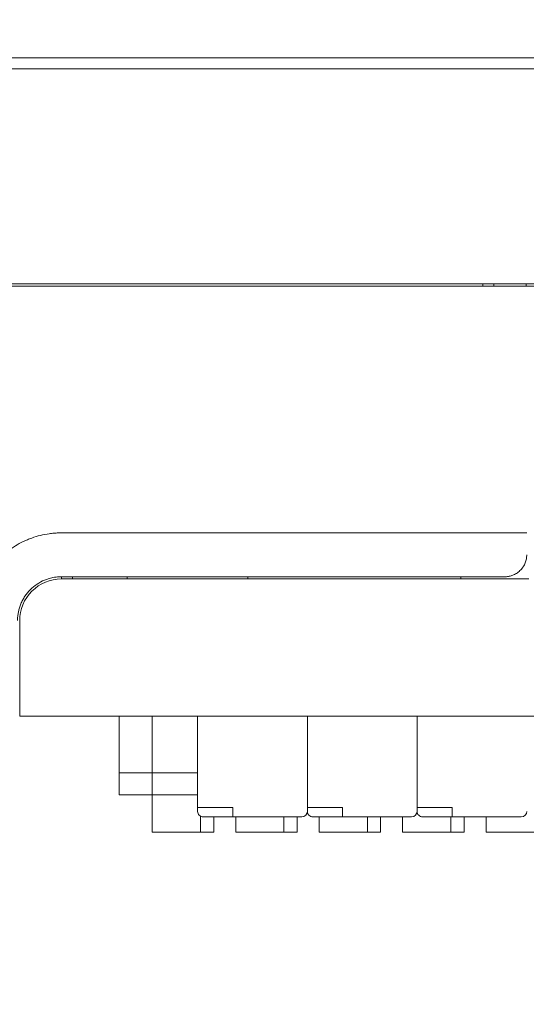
# Model space of a CAD drawing. Header units: millimetres. Extents: x -1114 to 1396, y -630 to 631.
# Tile 351 of 656: x -75 to -52, y 45 to 90. Entities that reach past the tile are written whole.
import ezdxf

# ---------------------------------------------------------------- set-up
doc = ezdxf.new("R2010")
doc.units = ezdxf.units.MM
doc.header["$MEASUREMENT"] = 0

msp = doc.modelspace()

# ---------------------------------------------------------------- linework, layer by layer
at = {"lineweight": 18}
for points, knots in [([(1038.9843, -629.7647), (1038.9843, -629.7647), (-1111.4882, -629.7647), (-1111.4882, -629.7647), (-1111.4882, -629.7647), (-1111.4882, -629.7647), (-1111.4882, 630.7883), (-1111.4882, 630.7883), (-1111.4882, 630.7883), (-1111.4882, 630.7883), (1038.9843, 630.7883), (1038.9843, 630.7883)], [0, 0, 0, 0, 0.3333333, 0.3333333, 0.3333333, 0.3333333, 0.6666667, 0.6666667, 0.6666667, 0.6666667, 1, 1, 1, 1]), ([(-77.1869, 63.372), (-77.1607, 63.5091), (-77.1275, 63.6435), (-77.0876, 63.7754), (-77.0876, 63.7754), (-77.0477, 63.9073), (-77.0012, 64.0367), (-76.948, 64.1636), (-76.948, 64.1636), (-76.8948, 64.2905), (-76.8351, 64.415), (-76.7685, 64.5369), (-76.7685, 64.5369), (-76.7353, 64.5979), (-76.7002, 64.6583), (-76.6638, 64.7175), (-76.6638, 64.7175), (-76.6274, 64.7767), (-76.5896, 64.8347), (-76.5504, 64.8915), (-76.5504, 64.8915), (-76.3937, 65.1189), (-76.2151, 65.3279), (-76.0142, 65.5185), (-76.0142, 65.5185), (-75.964, 65.5661), (-75.9125, 65.6126), (-75.8595, 65.6579), (-75.8595, 65.6579), (-75.8065, 65.7033), (-75.7525, 65.747), (-75.6976, 65.7892), (-75.6976, 65.7892), (-75.5878, 65.8737), (-75.4744, 65.9519), (-75.3573, 66.0242), (-75.3573, 66.0242), (-75.2403, 66.0964), (-75.1196, 66.1626), (-74.9953, 66.2227), (-74.9953, 66.2227), (-74.9331, 66.2527), (-74.87, 66.2811), (-74.8059, 66.308), (-74.8059, 66.308), (-74.7419, 66.3349), (-74.6767, 66.3602), (-74.6113, 66.3836), (-74.6113, 66.3836), (-74.4805, 66.4305), (-74.3482, 66.4703), (-74.2146, 66.5032), (-74.2146, 66.5032), (-74.0809, 66.5361), (-73.9459, 66.5622), (-73.8094, 66.5815), (-73.8094, 66.5815), (-73.7753, 66.5863), (-73.7412, 66.5908), (-73.7069, 66.5946), (-73.7069, 66.5946), (-73.6726, 66.5985), (-73.6381, 66.6018), (-73.6036, 66.6046), (-73.6036, 66.6046), (-73.5346, 66.6102), (-73.4651, 66.6136), (-73.3954, 66.6159), (-73.3954, 66.6159), (-73.3256, 66.6181), (-73.2559, 66.6191), (-73.1862, 66.6197), (-73.1862, 66.6197), (-73.1164, 66.6203), (-73.0467, 66.6204), (-72.9769, 66.6202), (-72.9769, 66.6202), (-72.9072, 66.6201), (-72.8375, 66.6198), (-72.7677, 66.6195), (-72.7677, 66.6195), (-72.698, 66.6192), (-72.6282, 66.6189), (-72.5585, 66.6188), (-72.5585, 66.6188), (-72.419, 66.6186), (-72.2796, 66.6186), (-72.1401, 66.6187), (-72.1401, 66.6187), (-69.9085, 66.6187), (-67.6768, 66.6188), (-65.4452, 66.6189), (-65.4452, 66.6189), (-60.9819, 66.619), (-56.5187, 66.6191), (-52.0554, 66.6191)], [0, 0, 0, 0, 0.0416667, 0.0416667, 0.0416667, 0.0416667, 0.0833333, 0.0833333, 0.0833333, 0.0833333, 0.125, 0.125, 0.125, 0.125, 0.1666667, 0.1666667, 0.1666667, 0.1666667, 0.2083333, 0.2083333, 0.2083333, 0.2083333, 0.25, 0.25, 0.25, 0.25, 0.2916667, 0.2916667, 0.2916667, 0.2916667, 0.3333333, 0.3333333, 0.3333333, 0.3333333, 0.375, 0.375, 0.375, 0.375, 0.4166667, 0.4166667, 0.4166667, 0.4166667, 0.4583333, 0.4583333, 0.4583333, 0.4583333, 0.5, 0.5, 0.5, 0.5, 0.5416667, 0.5416667, 0.5416667, 0.5416667, 0.5833333, 0.5833333, 0.5833333, 0.5833333, 0.625, 0.625, 0.625, 0.625, 0.6666667, 0.6666667, 0.6666667, 0.6666667, 0.7083333, 0.7083333, 0.7083333, 0.7083333, 0.75, 0.75, 0.75, 0.75, 0.7916667, 0.7916667, 0.7916667, 0.7916667, 0.8333333, 0.8333333, 0.8333333, 0.8333333, 0.875, 0.875, 0.875, 0.875, 0.9166667, 0.9166667, 0.9166667, 0.9166667, 0.9583333, 0.9583333, 0.9583333, 0.9583333, 1, 1, 1, 1]), ([(-53.0554, 64.6193), (-53.0277, 64.6199), (-52.9999, 64.6206), (-52.9722, 64.6226), (-52.9722, 64.6226), (-52.9448, 64.6247), (-52.9175, 64.6282), (-52.8905, 64.6328), (-52.8905, 64.6328), (-52.8634, 64.6373), (-52.8366, 64.6429), (-52.8101, 64.6496), (-52.8101, 64.6496), (-52.7834, 64.6564), (-52.757, 64.6643), (-52.7311, 64.6732), (-52.7311, 64.6732), (-52.7048, 64.6823), (-52.6789, 64.6924), (-52.6536, 64.7036), (-52.6536, 64.7036), (-52.5921, 64.7306), (-52.5337, 64.7634), (-52.4798, 64.8013), (-52.4798, 64.8013), (-52.4247, 64.8401), (-52.3743, 64.8842), (-52.329, 64.932), (-52.329, 64.932), (-52.2846, 64.979), (-52.2451, 65.0296), (-52.2112, 65.083), (-52.2112, 65.083), (-52.1767, 65.1374), (-52.148, 65.1947), (-52.1246, 65.2538), (-52.1246, 65.2538), (-52.1014, 65.3122), (-52.0834, 65.3723), (-52.0727, 65.4333), (-52.0727, 65.4333), (-52.062, 65.4947), (-52.0587, 65.557), (-52.0554, 65.6193)], [0, 0, 0, 0, 0.0909091, 0.0909091, 0.0909091, 0.0909091, 0.1818182, 0.1818182, 0.1818182, 0.1818182, 0.2727273, 0.2727273, 0.2727273, 0.2727273, 0.3636364, 0.3636364, 0.3636364, 0.3636364, 0.4545455, 0.4545455, 0.4545455, 0.4545455, 0.5454545, 0.5454545, 0.5454545, 0.5454545, 0.6363636, 0.6363636, 0.6363636, 0.6363636, 0.7272727, 0.7272727, 0.7272727, 0.7272727, 0.8181818, 0.8181818, 0.8181818, 0.8181818, 0.9090909, 0.9090909, 0.9090909, 0.9090909, 1, 1, 1, 1]), ([(-75.2582, 62.6193), (-75.2578, 62.6505), (-75.2573, 62.6817), (-75.256, 62.7129), (-75.256, 62.7129), (-75.2545, 62.7472), (-75.252, 62.7815), (-75.2485, 62.8157), (-75.2485, 62.8157), (-75.2421, 62.8805), (-75.2326, 62.945), (-75.2199, 63.0089), (-75.2199, 63.0089), (-75.1944, 63.1374), (-75.1561, 63.2636), (-75.106, 63.3846), (-75.106, 63.3846), (-75.081, 63.445), (-75.0531, 63.504), (-75.0223, 63.5615), (-75.0223, 63.5615), (-74.9917, 63.619), (-74.9582, 63.6749), (-74.922, 63.7292), (-74.922, 63.7292), (-74.8492, 63.8382), (-74.7656, 63.9402), (-74.6729, 64.033), (-74.6729, 64.033), (-74.5807, 64.1253), (-74.4794, 64.2085), (-74.3709, 64.2811), (-74.3709, 64.2811), (-74.2621, 64.354), (-74.146, 64.4162), (-74.0252, 64.4664), (-74.0252, 64.4664), (-73.9696, 64.4894), (-73.913, 64.51), (-73.8556, 64.5279), (-73.8556, 64.5279), (-73.7881, 64.5491), (-73.7195, 64.5666), (-73.65, 64.5805), (-73.65, 64.5805), (-73.5542, 64.5997), (-73.4568, 64.612), (-73.3592, 64.6165), (-73.3592, 64.6165), (-73.3256, 64.618), (-73.2919, 64.6187), (-73.2582, 64.6193)], [0, 0, 0, 0, 0.0769231, 0.0769231, 0.0769231, 0.0769231, 0.1538462, 0.1538462, 0.1538462, 0.1538462, 0.2307692, 0.2307692, 0.2307692, 0.2307692, 0.3076923, 0.3076923, 0.3076923, 0.3076923, 0.3846154, 0.3846154, 0.3846154, 0.3846154, 0.4615385, 0.4615385, 0.4615385, 0.4615385, 0.5384615, 0.5384615, 0.5384615, 0.5384615, 0.6153846, 0.6153846, 0.6153846, 0.6153846, 0.6923077, 0.6923077, 0.6923077, 0.6923077, 0.7692308, 0.7692308, 0.7692308, 0.7692308, 0.8461538, 0.8461538, 0.8461538, 0.8461538, 0.9230769, 0.9230769, 0.9230769, 0.9230769, 1, 1, 1, 1]), ([(-73.2582, 64.5195), (-73.7621, 64.5195), (-74.2454, 64.3193), (-74.6017, 63.963), (-74.6017, 63.963), (-74.958, 63.6066), (-75.1582, 63.1234), (-75.1582, 62.6195)], [0, 0, 0, 0, 0.5, 0.5, 0.5, 0.5, 1, 1, 1, 1]), ([(-73.2582, 64.6196), (-73.1699, 64.6207), (-73.0827, 64.6191), (-72.9973, 64.6189), (-72.9973, 64.6189), (-72.9119, 64.6187), (-72.8265, 64.619), (-72.7328, 64.6192), (-72.7328, 64.6192), (-72.6392, 64.6194), (-72.5368, 64.6195), (-72.4318, 64.6195), (-72.4318, 64.6195), (-72.3269, 64.6195), (-72.2204, 64.6195), (-72.1144, 64.6195), (-72.1144, 64.6195), (-71.6907, 64.6195), (-71.267, 64.6195), (-70.8433, 64.6195), (-70.8433, 64.6195), (-69.996, 64.6195), (-69.1486, 64.6195), (-68.3014, 64.6195), (-68.3014, 64.6195), (-66.6068, 64.6194), (-64.9125, 64.6194), (-63.2183, 64.6194), (-63.2183, 64.6194), (-59.83, 64.6193), (-56.4425, 64.6193), (-53.0554, 64.6193)], [0, 0, 0, 0, 0.125, 0.125, 0.125, 0.125, 0.25, 0.25, 0.25, 0.25, 0.375, 0.375, 0.375, 0.375, 0.5, 0.5, 0.5, 0.5, 0.625, 0.625, 0.625, 0.625, 0.75, 0.75, 0.75, 0.75, 0.875, 0.875, 0.875, 0.875, 1, 1, 1, 1]), ([(-67.053, 53.9274), (-67.053, 53.8611), (-67.0266, 53.7975), (-66.9798, 53.7506), (-66.9798, 53.7506), (-66.9329, 53.7037), (-66.8693, 53.6774), (-66.803, 53.6774)], [0, 0, 0, 0, 0.5, 0.5, 0.5, 0.5, 1, 1, 1, 1]), ([(-62.053, 53.9274), (-62.053, 53.8611), (-62.0266, 53.7975), (-61.9798, 53.7506), (-61.9798, 53.7506), (-61.9329, 53.7037), (-61.8693, 53.6774), (-61.803, 53.6774)], [0, 0, 0, 0, 0.5, 0.5, 0.5, 0.5, 1, 1, 1, 1]), ([(-57.053, 53.9274), (-57.053, 53.8611), (-57.0266, 53.7975), (-56.9798, 53.7506), (-56.9798, 53.7506), (-56.9329, 53.7037), (-56.8693, 53.6774), (-56.803, 53.6774)], [0, 0, 0, 0, 0.5, 0.5, 0.5, 0.5, 1, 1, 1, 1])]:
    msp.add_open_spline(points, degree=3, knots=knots, dxfattribs=at)
for points in [[(-115.128, 88.2693), (-115.128, 88.2693), (40.872, 88.2693), (40.872, 88.2693)], [(40.872, 87.7693), (40.872, 87.7693), (-115.128, 87.7693), (-115.128, 87.7693)], [(40.872, 77.8639), (40.872, 77.8639), (-115.128, 77.8639), (-115.128, 77.8639)], [(-39.078, 77.9639), (-39.078, 77.9639), (-96.178, 77.9639), (-96.178, 77.9639)], [(-54.0554, 77.8639), (-54.0554, 77.8639), (-54.0554, 77.9639), (-54.0554, 77.9639)], [(-53.5554, 77.8639), (-53.5554, 77.8639), (-53.5554, 77.9639), (-53.5554, 77.9639)], [(-52.077, 77.8639), (-52.077, 77.8639), (-52.077, 77.9639), (-52.077, 77.9639)], [(-73.2582, 64.6193), (-73.2582, 64.6193), (-73.2582, 64.5195), (-73.2582, 64.5195)], [(-73.2582, 64.5195), (-73.2582, 64.5195), (-51.9554, 64.5195), (-51.9554, 64.5195)], [(-73.253, 64.5195), (-73.253, 64.5195), (-73.253, 64.6193), (-73.253, 64.6193)], [(-72.7582, 64.6193), (-72.7582, 64.6193), (-72.7582, 64.5195), (-72.7582, 64.5195)], [(-70.2582, 64.6193), (-70.2582, 64.6193), (-70.2582, 64.5195), (-70.2582, 64.5195)], [(-64.7582, 64.6193), (-64.7582, 64.6193), (-64.7582, 64.5195), (-64.7582, 64.5195)], [(-55.0554, 64.6193), (-55.0554, 64.6193), (-55.0554, 64.5195), (-55.0554, 64.5195)], [(-75.1582, 60.2695), (-75.1582, 60.2695), (-75.1582, 62.6195), (-75.1582, 62.6195)], [(-75.1582, 58.2695), (-75.1582, 58.2695), (-75.1582, 60.2695), (-75.1582, 60.2695)], [(-18.9526, 58.2695), (-18.9526, 58.2695), (-75.1582, 58.2695), (-75.1582, 58.2695)], [(-18.9526, 58.2695), (-18.9526, 58.2695), (-75.1582, 58.2695), (-75.1582, 58.2695)], [(-70.6214, 55.7478), (-70.6214, 55.7478), (-70.6214, 58.2696), (-70.6214, 58.2696)], [(-69.1237, 55.7478), (-69.1237, 55.7478), (-69.1237, 58.2696), (-69.1237, 58.2696)], [(-69.1237, 55.7478), (-69.1237, 55.7478), (-69.1237, 58.2696), (-69.1237, 58.2696)], [(-67.053, 58.2695), (-67.053, 58.2695), (-67.053, 54.0974), (-67.053, 54.0974)], [(-62.053, 58.2696), (-62.053, 58.2696), (-62.053, 53.9274), (-62.053, 53.9274)], [(-62.053, 54.0974), (-62.053, 54.0974), (-62.053, 58.2695), (-62.053, 58.2695)], [(-62.053, 58.2695), (-62.053, 58.2695), (-62.053, 54.0974), (-62.053, 54.0974)], [(-57.053, 58.2696), (-57.053, 58.2696), (-57.053, 53.9274), (-57.053, 53.9274)], [(-57.053, 54.0974), (-57.053, 54.0974), (-57.053, 58.2695), (-57.053, 58.2695)], [(-57.053, 58.2695), (-57.053, 58.2695), (-57.053, 54.0974), (-57.053, 54.0974)], [(-70.6214, 55.6276), (-70.6214, 55.6276), (-70.6214, 55.7478), (-70.6214, 55.7478)], [(-69.1237, 55.6774), (-69.1237, 55.6774), (-70.6214, 55.6774), (-70.6214, 55.6774)], [(-69.1237, 55.6276), (-69.1237, 55.6276), (-69.1237, 55.7478), (-69.1237, 55.7478)], [(-69.1237, 55.6276), (-69.1237, 55.6276), (-69.1237, 55.7478), (-69.1237, 55.7478)], [(-69.1237, 55.6774), (-69.1237, 55.6774), (-67.053, 55.6774), (-67.053, 55.6774)], [(-70.6214, 54.7272), (-70.6214, 54.7272), (-70.6214, 55.6276), (-70.6214, 55.6276)], [(-69.1237, 54.7272), (-69.1237, 54.7272), (-69.1237, 55.6276), (-69.1237, 55.6276)], [(-69.1237, 54.7272), (-69.1237, 54.7272), (-69.1237, 55.6276), (-69.1237, 55.6276)], [(-70.6214, 54.6774), (-70.6214, 54.6774), (-70.6214, 54.7272), (-70.6214, 54.7272)], [(-69.1237, 54.6774), (-69.1237, 54.6774), (-70.6214, 54.6774), (-70.6214, 54.6774)], [(-69.1237, 54.6774), (-69.1237, 54.6774), (-70.6214, 54.6774), (-70.6214, 54.6774)], [(-69.1237, 54.6774), (-69.1237, 54.6774), (-69.1237, 54.7272), (-69.1237, 54.7272)], [(-69.1237, 54.6774), (-69.1237, 54.6774), (-69.1237, 54.7272), (-69.1237, 54.7272)], [(-67.053, 54.6774), (-67.053, 54.6774), (-69.1237, 54.6774), (-69.1237, 54.6774)], [(-67.053, 54.6774), (-67.053, 54.6774), (-69.1237, 54.6774), (-69.1237, 54.6774)], [(-69.1204, 54.6774), (-69.1204, 54.6774), (-69.1204, 52.9774), (-69.1204, 52.9774)], [(-67.053, 53.9274), (-67.053, 53.9274), (-67.053, 54.0974), (-67.053, 54.0974)], [(-66.803, 54.0974), (-66.803, 54.0974), (-67.053, 54.0974), (-67.053, 54.0974)], [(-66.803, 54.0974), (-66.803, 54.0974), (-65.453, 54.0974), (-65.453, 54.0974)], [(-65.453, 53.9274), (-65.453, 53.9274), (-65.453, 54.0974), (-65.453, 54.0974)], [(-65.453, 53.6774), (-65.453, 53.6774), (-65.453, 53.9274), (-65.453, 53.9274)], [(-65.453, 53.6774), (-65.453, 53.6774), (-65.453, 53.9274), (-65.453, 53.9274)], [(-62.303, 53.6774), (-62.1649, 53.6774), (-62.053, 53.7893), (-62.053, 53.9274)], [(-61.803, 54.0974), (-61.803, 54.0974), (-62.053, 54.0974), (-62.053, 54.0974)], [(-61.803, 54.0974), (-61.803, 54.0974), (-60.453, 54.0974), (-60.453, 54.0974)], [(-60.453, 53.9274), (-60.453, 53.9274), (-60.453, 54.0974), (-60.453, 54.0974)], [(-60.453, 53.6774), (-60.453, 53.6774), (-60.453, 53.9274), (-60.453, 53.9274)], [(-60.453, 53.6774), (-60.453, 53.6774), (-60.453, 53.9274), (-60.453, 53.9274)], [(-57.303, 53.6774), (-57.1649, 53.6774), (-57.053, 53.7893), (-57.053, 53.9274)], [(-56.803, 54.0974), (-56.803, 54.0974), (-57.053, 54.0974), (-57.053, 54.0974)], [(-56.803, 54.0974), (-56.803, 54.0974), (-55.453, 54.0974), (-55.453, 54.0974)], [(-55.453, 53.9274), (-55.453, 53.9274), (-55.453, 54.0974), (-55.453, 54.0974)], [(-55.453, 53.6774), (-55.453, 53.6774), (-55.453, 53.9274), (-55.453, 53.9274)], [(-55.453, 53.6774), (-55.453, 53.6774), (-55.453, 53.9274), (-55.453, 53.9274)], [(-52.303, 53.6774), (-52.1649, 53.6774), (-52.053, 53.7893), (-52.053, 53.9274)], [(-66.9204, 52.9774), (-66.9204, 52.9774), (-66.9204, 53.7067), (-66.9204, 53.7067)], [(-66.803, 53.6774), (-66.803, 53.6774), (-65.953, 53.6774), (-65.953, 53.6774)], [(-66.3204, 53.6774), (-66.3204, 53.6774), (-66.3204, 52.9774), (-66.3204, 52.9774)], [(-65.453, 53.6774), (-65.453, 53.6774), (-65.953, 53.6774), (-65.953, 53.6774)], [(-65.453, 53.6774), (-65.453, 53.6774), (-62.303, 53.6774), (-62.303, 53.6774)], [(-62.303, 53.6774), (-62.303, 53.6774), (-65.453, 53.6774), (-65.453, 53.6774)], [(-65.3172, 53.6774), (-65.3172, 53.6774), (-65.3172, 52.9774), (-65.3172, 52.9774)], [(-63.1172, 52.9774), (-63.1172, 52.9774), (-63.1172, 53.6774), (-63.1172, 53.6774)], [(-62.5172, 53.6774), (-62.5172, 53.6774), (-62.5172, 52.9774), (-62.5172, 52.9774)], [(-61.803, 53.6774), (-61.803, 53.6774), (-60.953, 53.6774), (-60.953, 53.6774)], [(-61.5139, 53.6774), (-61.5139, 53.6774), (-61.5139, 52.9774), (-61.5139, 52.9774)], [(-60.453, 53.6774), (-60.453, 53.6774), (-60.953, 53.6774), (-60.953, 53.6774)], [(-60.453, 53.6774), (-60.453, 53.6774), (-57.303, 53.6774), (-57.303, 53.6774)], [(-57.303, 53.6774), (-57.303, 53.6774), (-60.453, 53.6774), (-60.453, 53.6774)], [(-59.3139, 52.9774), (-59.3139, 52.9774), (-59.3139, 53.6774), (-59.3139, 53.6774)], [(-58.7139, 53.6774), (-58.7139, 53.6774), (-58.7139, 52.9774), (-58.7139, 52.9774)], [(-57.7106, 53.6774), (-57.7106, 53.6774), (-57.7106, 52.9774), (-57.7106, 52.9774)], [(-56.803, 53.6774), (-56.803, 53.6774), (-55.953, 53.6774), (-55.953, 53.6774)], [(-55.453, 53.6774), (-55.453, 53.6774), (-55.953, 53.6774), (-55.953, 53.6774)], [(-55.5106, 52.9774), (-55.5106, 52.9774), (-55.5106, 53.6774), (-55.5106, 53.6774)], [(-55.453, 53.6774), (-55.453, 53.6774), (-52.303, 53.6774), (-52.303, 53.6774)], [(-52.303, 53.6774), (-52.303, 53.6774), (-55.453, 53.6774), (-55.453, 53.6774)], [(-54.9106, 53.6774), (-54.9106, 53.6774), (-54.9106, 52.9774), (-54.9106, 52.9774)], [(-53.9074, 53.6774), (-53.9074, 53.6774), (-53.9074, 52.9774), (-53.9074, 52.9774)], [(-66.9204, 52.9774), (-66.9204, 52.9774), (-69.1204, 52.9774), (-69.1204, 52.9774)], [(-66.3204, 52.9774), (-66.3204, 52.9774), (-66.9204, 52.9774), (-66.9204, 52.9774)], [(-63.1172, 52.9774), (-63.1172, 52.9774), (-65.3172, 52.9774), (-65.3172, 52.9774)], [(-62.5172, 52.9774), (-62.5172, 52.9774), (-63.1172, 52.9774), (-63.1172, 52.9774)], [(-59.3139, 52.9774), (-59.3139, 52.9774), (-61.5139, 52.9774), (-61.5139, 52.9774)], [(-58.7139, 52.9774), (-58.7139, 52.9774), (-59.3139, 52.9774), (-59.3139, 52.9774)], [(-55.5106, 52.9774), (-55.5106, 52.9774), (-57.7106, 52.9774), (-57.7106, 52.9774)], [(-54.9106, 52.9774), (-54.9106, 52.9774), (-55.5106, 52.9774), (-55.5106, 52.9774)], [(-51.7074, 52.9774), (-51.7074, 52.9774), (-53.9074, 52.9774), (-53.9074, 52.9774)]]:
    msp.add_open_spline(points, degree=3, dxfattribs=at)

doc.saveas('drawing.dxf')
